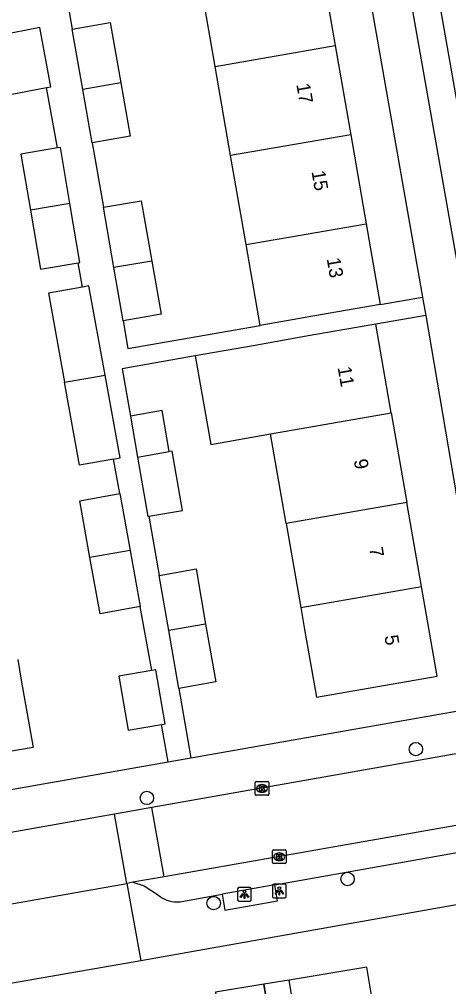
# Model space of a CAD drawing. Extents: x 162880 to 165536, y 384011 to 385179.
# Drawn here: x 164208.2 to 164239.5, y 384566.8 to 384637.3 of the extents above; entities that cross this region are included whole.
import ezdxf

# ---------------------------------------------------------------- set-up
doc = ezdxf.new("R2010")
doc.units = 0
for name, color, linetype in [('IMGEO_Boom', 7, 'Continuous'), ('IMGEO_Groenvoorziening', 7, 'Continuous'), ('IMGEO_Kolk', 7, 'Continuous'), ('IMGEO_Lichtpunt', 7, 'Continuous'), ('IMGEO_Pand', 7, 'Continuous'), ('IMGEO_Pand_nummerreeks', 7, 'Continuous'), ('IMGEO_Pand_overbouw', 7, 'Continuous'), ('IMGEO_Rijbaan_lokaal_open', 7, 'Continuous'), ('IMGEO_Voetpad_open', 7, 'Continuous')]:
    doc.layers.add(name, color=color, linetype=linetype)

msp = doc.modelspace()

# ---------------------------------------------------------------- linework, layer by layer
at = {"layer": 'IMGEO_Boom'}
for centre in [(164237.118, 384584.074), (164217.514, 384580.513), (164232.135, 384574.604), (164222.377, 384572.85)]:
    msp.add_circle(centre, 0.489, dxfattribs=at)
at = {"layer": 'IMGEO_Groenvoorziening'}
msp.add_lwpolyline([(164238.443, 384640.629), (164242.423, 384617.96)], dxfattribs=at)
at = {"layer": 'IMGEO_Kolk'}
for p, q in [((164225.401, 384580.778), (164225.401, 384581.63)), ((164225.476, 384581.704), (164226.328, 384581.704)), ((164226.402, 384581.63), (164226.402, 384580.778)), ((164225.912, 384580.924), (164225.887, 384580.924)), ((164225.889, 384581.484), (164225.914, 384581.484)), ((164226.328, 384580.704), (164225.476, 384580.704)), ((164226.659, 384575.801), (164226.659, 384576.653)), ((164226.734, 384576.727), (164227.586, 384576.727)), ((164227.66, 384576.653), (164227.66, 384575.801)), ((164227.17, 384575.947), (164227.145, 384575.947)), ((164227.147, 384576.507), (164227.172, 384576.507)), ((164227.586, 384575.727), (164226.734, 384575.727))]:
    msp.add_line(p, q, dxfattribs=at)
for points in [[(164225.401, 384580.778), (164225.401, 384581.63)], [(164225.476, 384581.704), (164226.328, 384581.704)], [(164226.402, 384581.63), (164226.402, 384580.778)], [(164225.722, 384581.404), (164225.845, 384581.404), (164225.845, 384581.253), (164225.975, 384581.404), (164226.139, 384581.404), (164225.993, 384581.253), (164226.146, 384581.004), (164225.994, 384581.004), (164225.909, 384581.168), (164225.845, 384581.101), (164225.845, 384581.004), (164225.722, 384581.004), (164225.722, 384581.404)], [(164226.328, 384580.704), (164225.476, 384580.704)], [(164226.659, 384575.801), (164226.659, 384576.653)], [(164226.734, 384576.727), (164227.586, 384576.727)], [(164227.66, 384576.653), (164227.66, 384575.801)], [(164226.98, 384576.427), (164227.103, 384576.427), (164227.103, 384576.276), (164227.233, 384576.427), (164227.397, 384576.427), (164227.251, 384576.276), (164227.404, 384576.027), (164227.252, 384576.027), (164227.167, 384576.191), (164227.103, 384576.124), (164227.103, 384576.027), (164226.98, 384576.027), (164226.98, 384576.427)], [(164227.586, 384575.727), (164226.734, 384575.727)]]:
    msp.add_lwpolyline(points, dxfattribs=at)
for centre, start, end in [((164225.478, 384581.628), 91.55205, 178.44795), ((164225.478, 384581.628), 91.55205, 178.44795), ((164226.326, 384581.628), 1.55205, 88.44795), ((164226.326, 384581.628), 1.55205, 88.44795), ((164225.478, 384580.78), 181.55205, 268.44795), ((164225.478, 384580.78), 181.55205, 268.44795), ((164226.326, 384580.78), 271.55205, 358.44795), ((164226.326, 384580.78), 271.55205, 358.44795), ((164226.736, 384576.651), 91.55205, 178.44795), ((164226.736, 384576.651), 91.55205, 178.44795), ((164227.584, 384576.651), 1.55205, 88.44795), ((164227.584, 384576.651), 1.55205, 88.44795), ((164226.736, 384575.803), 181.55205, 268.44795), ((164226.736, 384575.803), 181.55205, 268.44795), ((164227.584, 384575.803), 271.55205, 358.44795), ((164227.584, 384575.803), 271.55205, 358.44795)]:
    msp.add_arc(centre, 0.0765, start, end, dxfattribs=at)
for centre, major_axis, ratio, start_param, end_param in [((164225.888, 384581.204), (-0.387, 0.002), 0.722429, 4.712389, 7.853982), ((164225.913, 384581.204), (-0.39, 0.002), 0.717154, 1.570796, 4.712389), ((164227.146, 384576.227), (-0.387, 0.002), 0.722429, 4.712389, 7.853982), ((164227.171, 384576.227), (-0.39, 0.002), 0.717154, 1.570796, 4.712389)]:
    msp.add_ellipse(centre, major_axis=major_axis, ratio=ratio, start_param=start_param, end_param=end_param, dxfattribs=at)
at = {"layer": 'IMGEO_Lichtpunt'}
for p, q in [((164224.127, 384573.886), (164224.127, 384573.079)), ((164224.127, 384573.886), (164224.127, 384573.079)), ((164225.029, 384573.981), (164224.221, 384573.981)), ((164225.029, 384573.981), (164224.221, 384573.981)), ((164225.123, 384573.079), (164225.123, 384573.886)), ((164225.123, 384573.079), (164225.123, 384573.886)), ((164226.667, 384574.131), (164226.667, 384573.324)), ((164226.667, 384574.131), (164226.667, 384573.324)), ((164227.569, 384574.226), (164226.761, 384574.226)), ((164227.569, 384574.226), (164226.761, 384574.226)), ((164227.663, 384573.324), (164227.663, 384574.131)), ((164227.663, 384573.324), (164227.663, 384574.131)), ((164226.761, 384573.23), (164227.569, 384573.23)), ((164226.761, 384573.23), (164227.569, 384573.23)), ((164224.221, 384572.985), (164225.029, 384572.985)), ((164224.221, 384572.985), (164225.029, 384572.985))]:
    msp.add_line(p, q, dxfattribs=at)
for points in [[(164224.501, 384573.55), (164224.54, 384573.522), (164224.352, 384573.26), (164224.314, 384573.287), (164224.501, 384573.55)], [(164224.603, 384573.502), (164224.65, 384573.502), (164224.65, 384573.18), (164224.603, 384573.18), (164224.603, 384573.502)], [(164224.713, 384573.522), (164224.751, 384573.549), (164224.938, 384573.287), (164224.899, 384573.259), (164224.713, 384573.522)], [(164227.041, 384573.795), (164227.08, 384573.767), (164226.892, 384573.505), (164226.854, 384573.532), (164227.041, 384573.795)], [(164227.143, 384573.747), (164227.19, 384573.747), (164227.19, 384573.425), (164227.143, 384573.425), (164227.143, 384573.747)], [(164227.253, 384573.767), (164227.291, 384573.794), (164227.478, 384573.532), (164227.439, 384573.504), (164227.253, 384573.767)]]:
    msp.add_lwpolyline(points, dxfattribs=at)
for centre in [(164227.166, 384573.929), (164224.626, 384573.684)]:
    msp.add_circle(centre, 0.0994, dxfattribs=at)
for centre, start, end in [((164224.221, 384573.886), 90, 180), ((164224.221, 384573.886), 90, 180), ((164225.029, 384573.886), 0, 90), ((164225.029, 384573.886), 0, 90), ((164226.761, 384574.131), 90, 180), ((164226.761, 384574.131), 90, 180), ((164227.569, 384574.131), 0, 90), ((164227.569, 384574.131), 0, 90), ((164226.761, 384573.324), 180, 270), ((164226.761, 384573.324), 180, 270), ((164227.569, 384573.324), 270, 0), ((164227.569, 384573.324), 270, 360), ((164224.221, 384573.079), 180, 270), ((164224.221, 384573.079), 180, 270), ((164225.029, 384573.079), 270, 0), ((164225.029, 384573.079), 270, 360)]:
    msp.add_arc(centre, 0.0946, start, end, dxfattribs=at)
at = {"layer": 'IMGEO_Pand'}
for points in [[(164230.142, 384641.638), (164231.238, 384635.343)], [(164222.487, 384633.819), (164221.391, 384640.114)], [(164210.209, 384632.282), (164210.523, 384632.341), (164209.708, 384636.656), (164206.737, 384636.095)], [(164212.08, 384636.537), (164214.847, 384637.019), (164215.612, 384632.622)], [(164206.737, 384636.095), (164207.552, 384631.78), (164210.209, 384632.282)], [(164212.845, 384632.14), (164212.08, 384636.537)], [(164222.487, 384633.819), (164231.238, 384635.343)], [(164231.238, 384635.343), (164232.368, 384628.855)], [(164223.617, 384627.331), (164222.487, 384633.819)], [(164215.612, 384632.622), (164212.845, 384632.14)], [(164215.612, 384632.622), (164216.288, 384628.74), (164213.521, 384628.258)], [(164213.521, 384628.258), (164212.845, 384632.14)], [(164232.368, 384628.855), (164223.617, 384627.331)], [(164232.368, 384628.855), (164233.498, 384622.367)], [(164211, 384627.893), (164208.338, 384627.445), (164209.029, 384623.348)], [(164211.906, 384623.849), (164211.218, 384627.93), (164211, 384627.893)], [(164224.747, 384620.843), (164223.617, 384627.331)], [(164214.34, 384623.561), (164217.107, 384624.043), (164217.872, 384619.646)], [(164211.906, 384623.849), (164209.029, 384623.348)], [(164209.029, 384623.348), (164209.753, 384619.055), (164212.509, 384619.519)], [(164212.509, 384619.519), (164212.632, 384619.54), (164211.906, 384623.849)], [(164215.105, 384619.164), (164214.34, 384623.561)], [(164224.747, 384620.843), (164233.498, 384622.367)], [(164233.498, 384622.367), (164234.523, 384616.478)], [(164225.772, 384614.954), (164224.747, 384620.843)], [(164217.872, 384619.646), (164215.105, 384619.164)], [(164217.872, 384619.646), (164218.548, 384615.764), (164215.781, 384615.282)], [(164215.781, 384615.282), (164215.105, 384619.164)], [(164212.827, 384617.752), (164210.332, 384617.303), (164211.502, 384610.809)], [(164214.468, 384611.333), (164213.291, 384617.836), (164212.827, 384617.752)], [(164234.523, 384616.478), (164229.598, 384615.62), (164225.772, 384614.954)], [(164234.191, 384615.043), (164229.266, 384614.186), (164225.399, 384613.5), (164221.03, 384612.725)], [(164235.317, 384608.574), (164234.191, 384615.043)], [(164221.03, 384612.725), (164222.172, 384606.286), (164226.525, 384607.044)], [(164211.502, 384610.809), (164214.468, 384611.333)], [(164215.087, 384605.214), (164215.562, 384605.3), (164214.468, 384611.333)], [(164215.087, 384605.214), (164212.591, 384604.765), (164211.502, 384610.809)], [(164219.146, 384605.758), (164218.624, 384608.751), (164216.317, 384608.35)], [(164226.525, 384607.044), (164235.317, 384608.574)], [(164235.317, 384608.574), (164236.454, 384602.043)], [(164216.317, 384608.35), (164216.838, 384605.356)], [(164227.664, 384600.514), (164226.525, 384607.044)], [(164216.838, 384605.356), (164219.146, 384605.758)], [(164217.652, 384601.042), (164220.119, 384601.47), (164219.366, 384605.796), (164219.146, 384605.758)], [(164216.838, 384605.356), (164217.591, 384601.031), (164217.652, 384601.042)], [(164213.367, 384598.031), (164212.619, 384602.18), (164215.539, 384602.706)], [(164215.539, 384602.706), (164216.29, 384598.539)], [(164236.454, 384602.043), (164227.664, 384600.514)], [(164237.521, 384595.914), (164236.454, 384602.043)], [(164227.664, 384600.514), (164228.732, 384594.385)], [(164216.29, 384598.539), (164213.367, 384598.031)], [(164216.29, 384598.539), (164217.025, 384594.46)], [(164217.025, 384594.46), (164214.106, 384593.934), (164213.367, 384598.031)], [(164218.401, 384596.735), (164221.093, 384597.204), (164221.794, 384593.178)], [(164219.101, 384592.71), (164218.401, 384596.735)], [(164228.732, 384594.385), (164229.011, 384592.787), (164229.87, 384587.847), (164238.657, 384589.392), (164237.521, 384595.914)], [(164228.732, 384594.385), (164237.521, 384595.914)], [(164221.794, 384593.178), (164219.101, 384592.71)], [(164221.794, 384593.178), (164222.526, 384588.969), (164219.834, 384588.5)], [(164219.834, 384588.5), (164219.101, 384592.71)], [(164208.099, 384590.607), (164208.36, 384589.108), (164209.218, 384584.182), (164200.413, 384582.685), (164199.3, 384589.075)], [(164217.865, 384589.797), (164215.475, 384589.381), (164216.159, 384585.453), (164218.572, 384585.873)], [(164218.572, 384585.873), (164218.854, 384585.922), (164218.17, 384589.85), (164217.865, 384589.797)], [(164234.059, 384565.13), (164233.553, 384568.177), (164227.884, 384567.239)], [(164227.884, 384567.239), (164226.048, 384566.935), (164227.479, 384558.055)], [(164229.352, 384558.365), (164227.884, 384567.239)]]:
    msp.add_lwpolyline(points, dxfattribs=at)
at = {"layer": 'IMGEO_Pand_overbouw'}
msp.add_lwpolyline([(164226.048, 384566.935), (164222.511, 384566.35), (164223.973, 384557.475), (164227.479, 384558.055)], close=True, dxfattribs=at)
at = {"layer": 'IMGEO_Rijbaan_lokaal_open'}
for points in [[(164243.203, 384584.275), (164241.151, 384583.913), (164217.879, 384579.807)], [(164217.879, 384579.807), (164215.161, 384579.327)], [(164218.768, 384574.773), (164217.879, 384579.807)], [(164245.72, 384579.501), (164218.768, 384574.773)], [(164215.161, 384579.327), (164200.573, 384576.744)], [(164216.051, 384574.285), (164215.161, 384579.327)], [(164218.768, 384574.773), (164216.496, 384574.375)], [(164206.107, 384572.534), (164216.051, 384574.285)], [(164216.496, 384574.375), (164216.051, 384574.285)]]:
    msp.add_lwpolyline(points, dxfattribs=at)
at = {"layer": 'IMGEO_Voetpad_open'}
for points in [[(164228.804, 384667.08), (164237.602, 384617.014)], [(164211.344, 384640.765), (164212.08, 384636.537)], [(164240.182, 384619.312), (164236.823, 384638.302), (164236.877, 384639.081), (164237.171, 384639.805)], [(164211, 384627.893), (164210.209, 384632.282)], [(164213.521, 384628.258), (164214.34, 384623.561)], [(164212.827, 384617.752), (164212.509, 384619.519)], [(164234.523, 384616.478), (164237.602, 384617.014)], [(164237.602, 384617.014), (164237.654, 384616.721), (164237.832, 384615.677)], [(164237.832, 384615.677), (164234.191, 384615.043)], [(164237.832, 384615.677), (164242.331, 384589.234)], [(164215.781, 384615.282), (164216.13, 384613.276), (164225.772, 384614.954)], [(164221.03, 384612.725), (164215.706, 384611.78), (164216.317, 384608.35)], [(164215.539, 384602.706), (164215.087, 384605.214)], [(164217.652, 384601.042), (164218.401, 384596.735)], [(164217.865, 384589.797), (164217.025, 384594.46)], [(164219.834, 384588.5), (164220.717, 384583.431)], [(164220.717, 384583.431), (164240.619, 384586.931)], [(164219.065, 384583.141), (164218.572, 384585.873)], [(164199.593, 384579.718), (164219.065, 384583.141)], [(164219.065, 384583.141), (164220.717, 384583.431)], [(164226.832, 384574.178), (164242.983, 384577.046), (164243.206, 384577.133), (164243.42, 384577.24), (164243.624, 384577.365), (164243.815, 384577.508), (164243.994, 384577.668), (164244.157, 384577.843), (164244.304, 384578.032), (164244.318, 384578.052), (164244.706, 384578.615), (164244.788, 384578.752), (164244.89, 384578.893), (164245.003, 384579.024), (164245.128, 384579.144), (164245.264, 384579.253), (164245.408, 384579.349), (164245.561, 384579.432), (164245.72, 384579.501)], [(164251.561, 384574.755), (164217.068, 384568.651)], [(164216.051, 384574.285), (164217.068, 384568.651)], [(164216.496, 384574.375), (164217.315, 384574.117), (164218.363, 384573.417), (164218.504, 384573.307), (164218.654, 384573.209), (164218.812, 384573.126), (164218.977, 384573.057), (164219.147, 384573.003), (164219.322, 384572.964), (164219.499, 384572.941), (164219.678, 384572.934), (164219.856, 384572.944), (164219.93, 384572.952), (164222.992, 384573.496)], [(164222.992, 384573.496), (164223.2, 384572.324), (164227.04, 384573.006), (164226.832, 384574.178)], [(164226.832, 384574.178), (164222.992, 384573.496)], [(164217.068, 384568.651), (164207.156, 384566.913)]]:
    msp.add_lwpolyline(points, dxfattribs=at)

# ---------------------------------------------------------------- texts
at = {"layer": 'IMGEO_Pand_nummerreeks'}
for s, rotation, p in [('17', 279.8767, (164228.401, 384632.519)), ('15', 279.8767, (164229.507, 384626.167)), ('13', 279.8767, (164230.613, 384619.815)), ('11', 279.87758, (164231.41, 384611.886)), ('9', 279.87655, (164232.587, 384605.132)), ('7', 279.87655, (164233.703, 384598.72)), ('5', 279.87655, (164234.82, 384592.307))]:
    msp.add_text(s, height=1, rotation=rotation, dxfattribs=at).set_placement(p)

doc.saveas('drawing.dxf')
